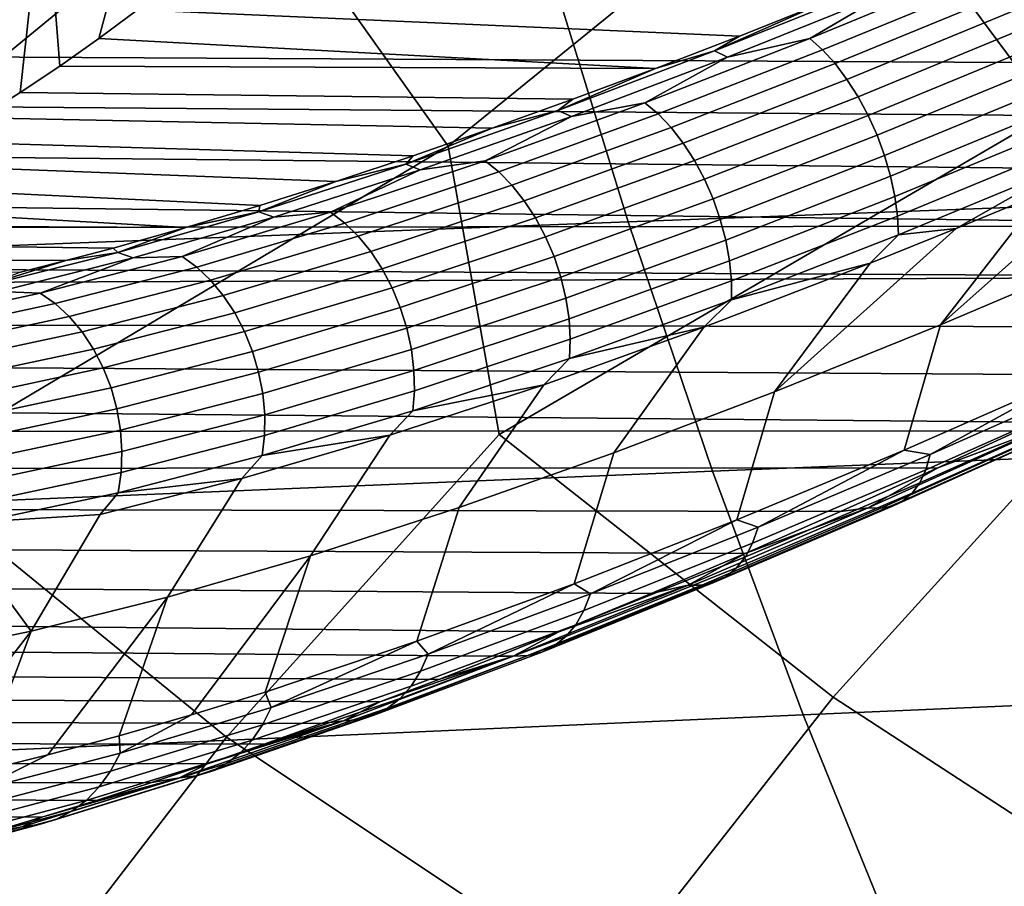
# Model space of a CAD drawing. Header units: metres. Extents: x -240 to 45, y -77 to 27.
# Tile 413 of 656: x -175.61 to -173.71, y -7.54 to -5.87. Entities that reach past the tile are written whole.
import ezdxf

# ---------------------------------------------------------------- set-up
doc = ezdxf.new("R2010")
doc.units = ezdxf.units.M
doc.layers.add('solid_102011X2', color=7, linetype='CONTINUOUS')

msp = doc.modelspace()

# ---------------------------------------------------------------- linework, layer by layer
at = {"layer": 'solid_102011X2'}
for points in [[(-173.616226, -6.04834, 310.476532), (-174.023788, -5.499332, 309.536682), (-173.421371, -4.889576, 310.015717), (-172.859894, -5.441281, 311.117035)], [(-174.780319, -6.113339, 308.881348), (-175.17421, -5.558501, 307.936584), (-174.571213, -4.941859, 308.426849), (-174.023788, -5.499332, 309.536682)], [(-175.930893, -6.179678, 307.266846), (-176.311295, -5.618965, 306.317657), (-175.707748, -4.995234, 306.818787), (-175.17421, -5.558501, 307.936584)], [(-175.455292, -5.905663, 298.135773), (-175.530762, -5.95897, 298.010193), (-175.560333, -5.582982, 297.960968), (-175.317764, -5.391954, 298.364685)], [(-175.455292, -5.905663, 298.135773), (-175.317764, -5.391954, 298.364685), (-175.380768, -5.850144, 298.259827)], [(-174.681534, -6.670349, 309.446228), (-174.780319, -6.113339, 308.881348), (-174.023788, -5.499332, 309.536682), (-173.616226, -6.04834, 310.476532)], [(-175.83754, -6.742451, 307.83902), (-175.930893, -6.179678, 307.266846), (-175.17421, -5.558501, 307.936584), (-174.780319, -6.113339, 308.881348)], [(-175.684433, -6.058805, 297.754425), (-175.762558, -6.105274, 297.62442), (-175.81456, -5.749727, 297.537872), (-175.560333, -5.582982, 297.960968)], [(-175.684433, -6.058805, 297.754425), (-175.560333, -5.582982, 297.960968), (-175.607117, -6.009986, 297.883118)], [(-175.607117, -6.009986, 297.883118), (-175.560333, -5.582982, 297.960968), (-175.530762, -5.95897, 298.010193)], [(-172.73291, -5.704881, 348.821838), (-174.583664, -5.768664, 347.481232), (-174.432678, -6.259549, 347.300598), (-172.586044, -6.190342, 348.641235)], [(-174.583664, -5.768664, 347.481232), (-176.419846, -5.833262, 346.116211), (-176.264664, -6.329637, 345.935608), (-174.432678, -6.259549, 347.300598)], [(-174.081558, -5.905571, 297.372864), (-173.754288, -5.770761, 297.56073), (-173.730698, -5.793302, 297.534454), (-174.056931, -5.927674, 297.347168)], [(-173.930954, -5.816875, 297.505676), (-173.754288, -5.770761, 297.56073), (-174.081558, -5.905571, 297.372864)], [(-175.307266, -5.79259, 298.382141), (-174.051422, -5.835062, 297.505554), (-174.217468, -5.900809, 297.407135), (-175.380768, -5.850144, 298.259827)], [(-174.056931, -5.927674, 297.347168), (-173.730698, -5.793302, 297.534454), (-173.707443, -5.820104, 297.512177), (-174.032883, -5.954146, 297.325317)], [(-173.954346, -5.804285, 297.538086), (-174.265594, -5.92958, 297.348816), (-174.051422, -5.835062, 297.505554)], [(-173.954346, -5.804285, 297.538086), (-173.930954, -5.816875, 297.505676), (-174.240768, -5.941562, 297.317261), (-174.265594, -5.92958, 297.348816)], [(-174.240768, -5.941562, 297.317261), (-173.930954, -5.816875, 297.505676), (-174.081558, -5.905571, 297.372864)], [(-174.032883, -5.954146, 297.325317), (-173.707443, -5.820104, 297.512177), (-173.684982, -5.850642, 297.494324), (-174.009933, -5.98447, 297.30777)], [(-172.23674, -5.959743, 298.885925), (-172.026474, -5.85431, 298.935425), (-178.642334, -5.835659, 302.940948), (-178.739639, -5.924703, 302.85257)], [(-174.265594, -5.92958, 297.348816), (-174.217468, -5.900809, 297.407135), (-174.051422, -5.835062, 297.505554)], [(-175.380768, -5.850144, 298.259827), (-174.217468, -5.900809, 297.407135), (-174.380035, -5.963395, 297.304108), (-175.455292, -5.905663, 298.135773)], [(-174.009933, -5.98447, 297.30777), (-173.684982, -5.850642, 297.494324), (-173.663773, -5.884323, 297.481262), (-173.988495, -6.018056, 297.2948)], [(-173.988495, -6.018056, 297.2948), (-173.663773, -5.884323, 297.481262), (-173.644211, -5.920489, 297.473206), (-173.968994, -6.054247, 297.286713)], [(-175.530762, -5.95897, 298.010193), (-175.455292, -5.905663, 298.135773), (-174.380035, -5.963395, 297.304108)], [(-174.400177, -6.029601, 297.164795), (-174.081558, -5.905571, 297.372864), (-174.056931, -5.927674, 297.347168), (-174.374542, -6.05128, 297.13974)], [(-174.240768, -5.941562, 297.317261), (-174.081558, -5.905571, 297.372864), (-174.400177, -6.029601, 297.164795)], [(-174.265594, -5.92958, 297.348816), (-174.380035, -5.963395, 297.304108), (-174.217468, -5.900809, 297.407135)], [(-172.444855, -6.063903, 298.829254), (-172.23674, -5.959743, 298.885925), (-178.739639, -5.924703, 302.85257), (-178.837753, -6.011834, 302.76236)], [(-174.265594, -5.92958, 297.348816), (-174.568481, -6.044605, 297.141235), (-174.380035, -5.963395, 297.304108)], [(-174.265594, -5.92958, 297.348816), (-174.240768, -5.941562, 297.317261), (-174.542267, -6.056002, 297.110626), (-174.568481, -6.044605, 297.141235)], [(-174.374542, -6.05128, 297.13974), (-174.056931, -5.927674, 297.347168), (-174.032883, -5.954146, 297.325317), (-174.349762, -6.077433, 297.118317)], [(-173.968994, -6.054247, 297.286713), (-173.644211, -5.920489, 297.473206), (-173.626663, -5.958435, 297.470367), (-173.951813, -6.092339, 297.283661)], [(-174.542267, -6.056002, 297.110626), (-174.240768, -5.941562, 297.317261), (-174.400177, -6.029601, 297.164795)], [(-175.530762, -5.95897, 298.010193), (-174.380035, -5.963395, 297.304108), (-174.539215, -6.022789, 297.196564), (-175.607117, -6.009986, 297.883118)], [(-174.568481, -6.044605, 297.141235), (-174.539215, -6.022789, 297.196564), (-174.380035, -5.963395, 297.304108)], [(-174.349762, -6.077433, 297.118317), (-174.032883, -5.954146, 297.325317), (-174.009933, -5.98447, 297.30777), (-174.32634, -6.107552, 297.101013)], [(-173.951813, -6.092339, 297.283661), (-173.626663, -5.958435, 297.470367), (-173.611511, -5.997419, 297.472748), (-173.937286, -6.131588, 297.285675)], [(-174.32634, -6.107552, 297.101013), (-174.009933, -5.98447, 297.30777), (-173.988495, -6.018056, 297.2948), (-174.304718, -6.141048, 297.088135)], [(-175.607117, -6.009986, 297.883118), (-174.539215, -6.022789, 297.196564), (-174.695114, -6.078979, 297.084503), (-175.684433, -6.058805, 297.754425)], [(-173.937286, -6.131588, 297.285675), (-173.611511, -5.997419, 297.472748), (-173.599014, -6.036684, 297.480347), (-173.925705, -6.171228, 297.292755)], [(-172.650696, -6.166449, 298.765656), (-172.444855, -6.063903, 298.829254), (-178.837753, -6.011834, 302.76236), (-178.941742, -6.101351, 302.665588)], [(-174.709106, -6.14175, 296.937103), (-174.400177, -6.029601, 297.164795), (-174.374542, -6.05128, 297.13974), (-174.682541, -6.163024, 296.912659)], [(-174.542267, -6.056002, 297.110626), (-174.400177, -6.029601, 297.164795), (-174.709106, -6.14175, 296.937103)], [(-174.568481, -6.044605, 297.141235), (-174.695114, -6.078979, 297.084503), (-174.539215, -6.022789, 297.196564)], [(-174.304718, -6.141048, 297.088135), (-173.988495, -6.018056, 297.2948), (-173.968994, -6.054247, 297.286713), (-174.285324, -6.177269, 297.079926)], [(-174.568481, -6.044605, 297.141235), (-174.862137, -6.14842, 296.915985), (-174.695114, -6.078979, 297.084503)], [(-174.568481, -6.044605, 297.141235), (-174.542267, -6.056002, 297.110626), (-174.834595, -6.15926, 296.886322), (-174.862137, -6.14842, 296.915985)], [(-174.036758, -7.177528, 310.782501), (-174.681534, -6.670349, 309.446228), (-173.616226, -6.04834, 310.476532), (-173.511993, -6.599651, 311.034058)], [(-173.925705, -6.171228, 297.292755), (-173.599014, -6.036684, 297.480347), (-173.589432, -6.075461, 297.493011), (-173.917282, -6.210486, 297.304718)], [(-175.684433, -6.058805, 297.754425), (-174.695114, -6.078979, 297.084503), (-174.847839, -6.131924, 296.968018), (-175.762558, -6.105274, 297.62442)], [(-174.834595, -6.15926, 296.886322), (-174.542267, -6.056002, 297.110626), (-174.709106, -6.14175, 296.937103)], [(-174.682541, -6.163024, 296.912659), (-174.374542, -6.05128, 297.13974), (-174.349762, -6.077433, 297.118317), (-174.657074, -6.188875, 296.891724)], [(-174.285324, -6.177269, 297.079926), (-173.968994, -6.054247, 297.286713), (-173.951813, -6.092339, 297.283661), (-174.268539, -6.215507, 297.076569)], [(-173.458817, -6.129944, 297.62146), (-173.285034, -6.054646, 297.706573), (-173.499969, -6.319044, 297.765137), (-173.829269, -6.458224, 297.584045)], [(-174.862137, -6.14842, 296.915985), (-174.847839, -6.131924, 296.968018), (-174.695114, -6.078979, 297.084503)], [(-174.657074, -6.188875, 296.891724), (-174.349762, -6.077433, 297.118317), (-174.32634, -6.107552, 297.101013), (-174.633224, -6.218798, 296.874634)], [(-173.917282, -6.210486, 297.304718), (-173.589432, -6.075461, 297.493011), (-173.582962, -6.112995, 297.510468), (-173.912201, -6.248598, 297.32135)], [(-172.854263, -6.267184, 298.695129), (-172.650696, -6.166449, 298.765656), (-178.941742, -6.101351, 302.665588), (-179.046585, -6.188784, 302.566742)], [(-175.762558, -6.105274, 297.62442), (-174.847839, -6.131924, 296.968018), (-174.997452, -6.181592, 296.847107), (-175.841385, -6.149262, 297.493225)], [(-174.268539, -6.215507, 297.076569), (-173.951813, -6.092339, 297.283661), (-173.937286, -6.131588, 297.285675), (-174.254684, -6.255017, 297.078094)], [(-175.208679, -7.254742, 309.186707), (-175.83754, -6.742451, 307.83902), (-174.780319, -6.113339, 308.881348), (-174.681534, -6.670349, 309.446228)], [(-174.633224, -6.218798, 296.874634), (-174.32634, -6.107552, 297.101013), (-174.304718, -6.141048, 297.088135), (-174.611465, -6.252209, 296.861786)], [(-173.912201, -6.248598, 297.32135), (-173.582962, -6.112995, 297.510468), (-173.579697, -6.148554, 297.532379), (-173.910538, -6.284818, 297.342346)], [(-175.007462, -6.240993, 296.690613), (-174.709106, -6.14175, 296.937103), (-174.682541, -6.163024, 296.912659), (-174.979996, -6.261886, 296.66687)], [(-174.834595, -6.15926, 296.886322), (-174.709106, -6.14175, 296.937103), (-175.007462, -6.240993, 296.690613)], [(-174.862137, -6.14842, 296.915985), (-174.997452, -6.181592, 296.847107), (-174.847839, -6.131924, 296.968018)], [(-174.611465, -6.252209, 296.861786), (-174.304718, -6.141048, 297.088135), (-174.285324, -6.177269, 297.079926), (-174.592194, -6.288457, 296.853394)], [(-174.254684, -6.255017, 297.078094), (-173.937286, -6.131588, 297.285675), (-173.925705, -6.171228, 297.292755), (-174.244019, -6.295028, 297.084503)], [(-173.630386, -6.202693, 297.530853), (-173.458817, -6.129944, 297.62146), (-173.829269, -6.458224, 297.584045)], [(-175.841385, -6.149262, 297.493225), (-174.997452, -6.181592, 296.847107), (-175.144012, -6.227938, 296.721802), (-175.92099, -6.190853, 297.360748)], [(-174.862137, -6.14842, 296.915985), (-175.145782, -6.240143, 296.673828), (-174.997452, -6.181592, 296.847107)], [(-174.862137, -6.14842, 296.915985), (-174.834595, -6.15926, 296.886322), (-175.116959, -6.250461, 296.645233), (-175.145782, -6.240143, 296.673828)], [(-175.116959, -6.250461, 296.645233), (-174.834595, -6.15926, 296.886322), (-175.007462, -6.240993, 296.690613)], [(-173.910538, -6.284818, 297.342346), (-173.579697, -6.148554, 297.532379), (-173.799149, -6.272553, 297.435181)], [(-173.579697, -6.148554, 297.532379), (-173.630386, -6.202693, 297.530853), (-173.799149, -6.272553, 297.435181)], [(-175.145782, -6.240143, 296.673828), (-175.144012, -6.227938, 296.721802), (-174.997452, -6.181592, 296.847107)], [(-174.979996, -6.261886, 296.66687), (-174.682541, -6.163024, 296.912659), (-174.657074, -6.188875, 296.891724), (-174.953903, -6.287449, 296.646362)], [(-174.592194, -6.288457, 296.853394), (-174.285324, -6.177269, 297.079926), (-174.268539, -6.215507, 297.076569), (-174.575821, -6.326835, 296.849609)], [(-174.244019, -6.295028, 297.084503), (-173.925705, -6.171228, 297.292755), (-173.917282, -6.210486, 297.304718), (-174.236771, -6.33476, 297.095642)], [(-172.854263, -6.267184, 298.695129), (-179.046585, -6.188784, 302.566742), (-179.15213, -6.273999, 302.465881)], [(-175.92099, -6.190853, 297.360748), (-175.144012, -6.227938, 296.721802), (-175.287369, -6.27085, 296.592316), (-176.001282, -6.22998, 297.227112)], [(-174.953903, -6.287449, 296.646362), (-174.657074, -6.188875, 296.891724), (-174.633224, -6.218798, 296.874634), (-174.929672, -6.317184, 296.629486)], [(-172.586044, -6.190342, 348.641235), (-174.432678, -6.259549, 347.300598), (-174.269485, -6.740783, 347.105408), (-172.427307, -6.666261, 348.446075)], [(-174.929672, -6.317184, 296.629486), (-174.633224, -6.218798, 296.874634), (-174.611465, -6.252209, 296.861786), (-174.907791, -6.350511, 296.616608)], [(-174.575821, -6.326835, 296.849609), (-174.268539, -6.215507, 297.076569), (-174.254684, -6.255017, 297.078094), (-174.562637, -6.366593, 296.850555)], [(-174.236771, -6.33476, 297.095642), (-173.917282, -6.210486, 297.304718), (-173.912201, -6.248598, 297.32135), (-174.233078, -6.373437, 297.111328)], [(-173.799149, -6.272553, 297.435181), (-173.630386, -6.202693, 297.530853), (-173.829269, -6.458224, 297.584045), (-174.149841, -6.587675, 297.38385)], [(-176.082184, -6.266534, 297.092468), (-176.001282, -6.22998, 297.227112), (-175.287369, -6.27085, 296.592316)], [(-175.145782, -6.240143, 296.673828), (-175.287369, -6.27085, 296.592316), (-175.144012, -6.227938, 296.721802)], [(-175.145782, -6.240143, 296.673828), (-175.418564, -6.319043, 296.415649), (-175.287369, -6.27085, 296.592316)], [(-175.145782, -6.240143, 296.673828), (-175.116959, -6.250461, 296.645233), (-175.38855, -6.328887, 296.388123), (-175.418564, -6.319043, 296.415649)], [(-175.38855, -6.328887, 296.388123), (-175.116959, -6.250461, 296.645233), (-175.294296, -6.326434, 296.426331)], [(-175.294296, -6.326434, 296.426331), (-175.007462, -6.240993, 296.690613), (-174.979996, -6.261886, 296.66687), (-175.265991, -6.346973, 296.403259)], [(-175.116959, -6.250461, 296.645233), (-175.007462, -6.240993, 296.690613), (-175.294296, -6.326434, 296.426331)], [(-174.907791, -6.350511, 296.616608), (-174.611465, -6.252209, 296.861786), (-174.592194, -6.288457, 296.853394), (-174.888672, -6.38678, 296.607971)], [(-174.562637, -6.366593, 296.850555), (-174.254684, -6.255017, 297.078094), (-174.244019, -6.295028, 297.084503), (-174.552902, -6.406958, 296.856171)], [(-174.233078, -6.373437, 297.111328), (-173.912201, -6.248598, 297.32135), (-173.910538, -6.284818, 297.342346), (-174.233002, -6.410306, 297.131226)], [(-173.055435, -6.365784, 298.617889), (-172.854263, -6.267184, 298.695129), (-179.15213, -6.273999, 302.465881), (-179.227493, -6.33317, 302.393036)], [(-174.432678, -6.259549, 347.300598), (-176.264664, -6.329637, 345.935608), (-176.096954, -6.816252, 345.740387), (-174.269485, -6.740783, 347.105408)], [(-176.082184, -6.266534, 297.092468), (-175.287369, -6.27085, 296.592316), (-175.427475, -6.310267, 296.45874), (-176.163681, -6.300541, 296.956818)], [(-175.418564, -6.319043, 296.415649), (-175.427475, -6.310267, 296.45874), (-175.287369, -6.27085, 296.592316)], [(-175.265991, -6.346973, 296.403259), (-174.979996, -6.261886, 296.66687), (-174.953903, -6.287449, 296.646362), (-175.239304, -6.372269, 296.383179)], [(-173.964905, -6.339358, 297.334625), (-173.799149, -6.272553, 297.435181), (-174.149841, -6.587675, 297.38385)], [(-173.910538, -6.284818, 297.342346), (-173.799149, -6.272553, 297.435181), (-173.964905, -6.339358, 297.334625)], [(-175.239304, -6.372269, 296.383179), (-174.953903, -6.287449, 296.646362), (-174.929672, -6.317184, 296.629486), (-175.214722, -6.401826, 296.366516)], [(-174.888672, -6.38678, 296.607971), (-174.592194, -6.288457, 296.853394), (-174.575821, -6.326835, 296.849609), (-174.872711, -6.425284, 296.603699)], [(-174.552902, -6.406958, 296.856171), (-174.244019, -6.295028, 297.084503), (-174.236771, -6.33476, 297.095642), (-174.546829, -6.447141, 296.866364)], [(-174.233002, -6.410306, 297.131226), (-173.910538, -6.284818, 297.342346), (-173.964905, -6.339358, 297.334625)], [(-176.163681, -6.300541, 296.956818), (-175.427475, -6.310267, 296.45874), (-175.518997, -6.33455, 296.367554), (-176.245789, -6.331995, 296.82019)], [(-175.418564, -6.319043, 296.415649), (-175.518997, -6.33455, 296.367554), (-175.427475, -6.310267, 296.45874)], [(-173.055435, -6.365784, 298.617889), (-179.227493, -6.33317, 302.393036), (-179.303223, -6.391259, 302.319122)], [(-176.245789, -6.331995, 296.82019), (-175.518997, -6.33455, 296.367554), (-175.608978, -6.357224, 296.274658)], [(-175.418564, -6.319043, 296.415649), (-175.679642, -6.384496, 296.142365), (-175.518997, -6.33455, 296.367554)], [(-175.418564, -6.319043, 296.415649), (-175.38855, -6.328887, 296.388123), (-175.648483, -6.39393, 296.115997), (-175.679642, -6.384496, 296.142365)], [(-175.648483, -6.39393, 296.115997), (-175.38855, -6.328887, 296.388123), (-175.568588, -6.397377, 296.145325)], [(-175.568588, -6.397377, 296.145325), (-175.294296, -6.326434, 296.426331), (-175.265991, -6.346973, 296.403259), (-175.539505, -6.417607, 296.122955)], [(-175.38855, -6.328887, 296.388123), (-175.294296, -6.326434, 296.426331), (-175.568588, -6.397377, 296.145325)], [(-175.214722, -6.401826, 296.366516), (-174.929672, -6.317184, 296.629486), (-174.907791, -6.350511, 296.616608), (-175.192749, -6.435069, 296.353577)], [(-174.872711, -6.425284, 296.603699), (-174.575821, -6.326835, 296.849609), (-174.562637, -6.366593, 296.850555), (-174.860199, -6.465271, 296.603943)], [(-173.56868, -6.55524, 297.941223), (-173.899597, -6.700258, 297.759003), (-173.829269, -6.458224, 297.584045), (-173.499969, -6.319044, 297.765137)], [(-175.679642, -6.384496, 296.142365), (-175.608978, -6.357224, 296.274658), (-175.518997, -6.33455, 296.367554)], [(-175.539505, -6.417607, 296.122955), (-175.265991, -6.346973, 296.403259), (-175.239304, -6.372269, 296.383179), (-175.512253, -6.442665, 296.103333)], [(-175.192749, -6.435069, 296.353577), (-174.907791, -6.350511, 296.616608), (-174.888672, -6.38678, 296.607971), (-175.173798, -6.47135, 296.344604)], [(-174.546829, -6.447141, 296.866364), (-174.236771, -6.33476, 297.095642), (-174.233078, -6.373437, 297.111328), (-174.54451, -6.486359, 296.88092)], [(-174.286575, -6.463344, 297.11972), (-173.964905, -6.339358, 297.334625), (-174.149841, -6.587675, 297.38385), (-174.459946, -6.705661, 297.165466)], [(-174.233002, -6.410306, 297.131226), (-173.964905, -6.339358, 297.334625), (-174.286575, -6.463344, 297.11972)], [(-173.254166, -6.462073, 298.533966), (-173.055435, -6.365784, 298.617889), (-179.303223, -6.391259, 302.319122), (-179.387787, -6.454533, 302.235718)], [(-174.860199, -6.465271, 296.603943), (-174.562637, -6.366593, 296.850555), (-174.552902, -6.406958, 296.856171), (-174.851395, -6.505962, 296.608643)], [(-175.512253, -6.442665, 296.103333), (-175.239304, -6.372269, 296.383179), (-175.214722, -6.401826, 296.366516), (-175.487366, -6.472062, 296.086853)], [(-175.173798, -6.47135, 296.344604), (-174.888672, -6.38678, 296.607971), (-174.872711, -6.425284, 296.603699), (-175.158249, -6.50996, 296.339813)], [(-174.54451, -6.486359, 296.88092), (-174.233078, -6.373437, 297.111328), (-174.233002, -6.410306, 297.131226), (-174.546005, -6.523846, 296.899567)], [(-175.648483, -6.39393, 296.115997), (-175.568588, -6.397377, 296.145325), (-175.829346, -6.453181, 295.848633)], [(-175.829346, -6.453181, 295.848633), (-175.568588, -6.397377, 296.145325), (-175.539505, -6.417607, 296.122955), (-175.799515, -6.473155, 295.827026)], [(-175.487366, -6.472062, 296.086853), (-175.214722, -6.401826, 296.366516), (-175.192749, -6.435069, 296.353577), (-175.465317, -6.505226, 296.073822)], [(-174.851395, -6.505962, 296.608643), (-174.552902, -6.406958, 296.856171), (-174.546829, -6.447141, 296.866364), (-174.846466, -6.546563, 296.617737)], [(-175.799515, -6.473155, 295.827026), (-175.539505, -6.417607, 296.122955), (-175.512253, -6.442665, 296.103333), (-175.771744, -6.498016, 295.807892)], [(-175.158249, -6.50996, 296.339813), (-174.872711, -6.425284, 296.603699), (-174.860199, -6.465271, 296.603943), (-175.146408, -6.550147, 296.339233)], [(-174.546005, -6.523846, 296.899567), (-174.233002, -6.410306, 297.131226), (-174.286575, -6.463344, 297.11972)], [(-175.771744, -6.498016, 295.807892), (-175.512253, -6.442665, 296.103333), (-175.487366, -6.472062, 296.086853), (-175.746567, -6.52728, 295.791626)], [(-175.465317, -6.505226, 296.073822), (-175.192749, -6.435069, 296.353577), (-175.173798, -6.47135, 296.344604), (-175.446548, -6.541509, 296.064514)], [(-174.846466, -6.546563, 296.617737), (-174.546829, -6.447141, 296.866364), (-174.54451, -6.486359, 296.88092), (-174.84549, -6.586282, 296.631042)], [(-173.450302, -6.555728, 298.443604), (-173.254166, -6.462073, 298.533966), (-179.387787, -6.454533, 302.235718), (-179.47258, -6.516298, 302.151123)], [(-175.146408, -6.550147, 296.339233), (-174.860199, -6.465271, 296.603943), (-174.851395, -6.505962, 296.608643), (-175.138504, -6.591126, 296.342926)], [(-174.595459, -6.574117, 296.886932), (-174.286575, -6.463344, 297.11972), (-174.459946, -6.705661, 297.165466), (-174.758942, -6.811421, 296.92984)], [(-174.546005, -6.523846, 296.899567), (-174.286575, -6.463344, 297.11972), (-174.595459, -6.574117, 296.886932)], [(-173.899597, -6.700258, 297.759003), (-174.222458, -6.834956, 297.556183), (-174.149841, -6.587675, 297.38385), (-173.829269, -6.458224, 297.584045)], [(-175.746567, -6.52728, 295.791626), (-175.487366, -6.472062, 296.086853), (-175.465317, -6.505226, 296.073822), (-175.724457, -6.560375, 295.778534)], [(-175.446548, -6.541509, 296.064514), (-175.173798, -6.47135, 296.344604), (-175.158249, -6.50996, 296.339813), (-175.431427, -6.580204, 296.059082)], [(-175.724457, -6.560375, 295.778534), (-175.465317, -6.505226, 296.073822), (-175.446548, -6.541509, 296.064514), (-175.705872, -6.596657, 295.76886)], [(-174.84549, -6.586282, 296.631042), (-174.54451, -6.486359, 296.88092), (-174.546005, -6.523846, 296.899567), (-174.848511, -6.624344, 296.648315)], [(-173.643784, -6.646587, 298.346893), (-173.450302, -6.555728, 298.443604), (-179.47258, -6.516298, 302.151123), (-179.580276, -6.592373, 302.042297)], [(-175.431427, -6.580204, 296.059082), (-175.158249, -6.50996, 296.339813), (-175.146408, -6.550147, 296.339233), (-175.420227, -6.620557, 296.057678)], [(-175.138504, -6.591126, 296.342926), (-174.851395, -6.505962, 296.608643), (-174.846466, -6.546563, 296.617737), (-175.134689, -6.632099, 296.35083)], [(-174.848511, -6.624344, 296.648315), (-174.546005, -6.523846, 296.899567), (-174.595459, -6.574117, 296.886932)], [(-175.705872, -6.596657, 295.76886), (-175.446548, -6.541509, 296.064514), (-175.431427, -6.580204, 296.059082), (-175.691162, -6.635417, 295.762787)], [(-175.420227, -6.620557, 296.057678), (-175.146408, -6.550147, 296.339233), (-175.138504, -6.591126, 296.342926), (-175.413208, -6.661779, 296.060272)], [(-175.134689, -6.632099, 296.35083), (-174.846466, -6.546563, 296.617737), (-174.84549, -6.586282, 296.631042), (-175.135025, -6.672266, 296.362732)], [(-173.848862, -6.709186, 297.826263), (-173.899597, -6.700258, 297.759003), (-173.56868, -6.55524, 297.941223)], [(-173.848862, -6.709186, 297.826263), (-173.508377, -6.558516, 298.009338), (-173.514893, -6.586611, 298.048431), (-173.857513, -6.738533, 297.863983)], [(-173.848862, -6.709186, 297.826263), (-173.56868, -6.55524, 297.941223), (-173.508377, -6.558516, 298.009338)], [(-175.691162, -6.635417, 295.762787), (-175.431427, -6.580204, 296.059082), (-175.420227, -6.620557, 296.057678), (-175.680618, -6.675899, 295.760468)], [(-174.892838, -6.671674, 296.636047), (-174.595459, -6.574117, 296.886932), (-174.758942, -6.811421, 296.92984), (-175.046478, -6.904436, 296.677917)], [(-174.848511, -6.624344, 296.648315), (-174.595459, -6.574117, 296.886932), (-174.892838, -6.671674, 296.636047)], [(-173.67923, -6.663041, 298.328339), (-173.643784, -6.646587, 298.346893), (-179.580276, -6.592373, 302.042297), (-179.688324, -6.666087, 301.931549)], [(-175.413208, -6.661779, 296.060272), (-175.138504, -6.591126, 296.342926), (-175.134689, -6.632099, 296.35083), (-175.410461, -6.703067, 296.066864)], [(-175.135025, -6.672266, 296.362732), (-174.84549, -6.586282, 296.631042), (-174.848511, -6.624344, 296.648315), (-175.139526, -6.710844, 296.378448)], [(-174.222458, -6.834956, 297.556183), (-174.536697, -6.958467, 297.333527), (-174.459946, -6.705661, 297.165466), (-174.149841, -6.587675, 297.38385)], [(-173.297226, -7.659118, 312.251038), (-174.036758, -7.177528, 310.782501), (-173.511993, -6.599651, 311.034058), (-172.851089, -7.101671, 312.358337)], [(-173.857513, -6.738533, 297.863983), (-173.514893, -6.586611, 298.048431), (-173.524536, -6.610242, 298.089752), (-173.86937, -6.763466, 297.903931)], [(-173.86937, -6.763466, 297.903931), (-173.524536, -6.610242, 298.089752), (-173.537201, -6.629061, 298.13269), (-173.884247, -6.783616, 297.945557)], [(-175.680618, -6.675899, 295.760468), (-175.420227, -6.620557, 296.057678), (-175.413208, -6.661779, 296.060272), (-175.674438, -6.717314, 295.761902)], [(-175.410461, -6.703067, 296.066864), (-175.134689, -6.632099, 296.35083), (-175.135025, -6.672266, 296.362732), (-175.412079, -6.743616, 296.077271)], [(-175.139526, -6.710844, 296.378448), (-174.848511, -6.624344, 296.648315), (-174.892838, -6.671674, 296.636047)], [(-173.884247, -6.783616, 297.945557), (-173.537201, -6.629061, 298.13269), (-173.552658, -6.64279, 298.176666), (-173.901947, -6.798685, 297.98822)], [(-173.969131, -6.811584, 298.116058), (-173.613434, -6.651808, 298.308014), (-173.834427, -6.734363, 298.24408)], [(-173.944702, -6.812773, 298.074097), (-173.591064, -6.654248, 298.264954), (-173.613434, -6.651808, 298.308014), (-173.969131, -6.811584, 298.116058)], [(-173.922211, -6.808452, 298.031281), (-173.570709, -6.651227, 298.220947), (-173.591064, -6.654248, 298.264954), (-173.944702, -6.812773, 298.074097)], [(-173.901947, -6.798685, 297.98822), (-173.552658, -6.64279, 298.176666), (-173.570709, -6.651227, 298.220947), (-173.922211, -6.808452, 298.031281)], [(-173.613434, -6.651808, 298.308014), (-173.67923, -6.663041, 298.328339), (-173.834427, -6.734363, 298.24408)], [(-173.67923, -6.663041, 298.328339), (-179.688324, -6.666087, 301.931549), (-179.796448, -6.737261, 301.819031), (-173.834427, -6.734363, 298.24408)], [(-175.674438, -6.717314, 295.761902), (-175.413208, -6.661779, 296.060272), (-175.410461, -6.703067, 296.066864), (-175.67276, -6.758854, 295.76709)], [(-175.412079, -6.743616, 296.077271), (-175.135025, -6.672266, 296.362732), (-175.139526, -6.710844, 296.378448), (-175.417999, -6.782634, 296.091339)], [(-175.178818, -6.755535, 296.367371), (-174.892838, -6.671674, 296.636047), (-175.046478, -6.904436, 296.677917), (-175.32222, -6.984189, 296.410645)], [(-174.479004, -7.740654, 310.679047), (-175.208679, -7.254742, 309.186707), (-174.681534, -6.670349, 309.446228), (-174.036758, -7.177528, 310.782501)], [(-175.139526, -6.710844, 296.378448), (-174.892838, -6.671674, 296.636047), (-175.178818, -6.755535, 296.367371)], [(-172.427307, -6.666261, 348.446075), (-174.269485, -6.740783, 347.105408), (-174.09433, -7.211634, 346.895874), (-172.256927, -7.131911, 348.236572)], [(-175.67276, -6.758854, 295.76709), (-175.410461, -6.703067, 296.066864), (-175.412079, -6.743616, 296.077271), (-175.675598, -6.799709, 295.77594)], [(-175.417999, -6.782634, 296.091339), (-175.139526, -6.710844, 296.378448), (-175.178818, -6.755535, 296.367371)], [(-174.536697, -6.958467, 297.333527), (-174.840622, -7.069601, 297.09259), (-174.758942, -6.811421, 296.92984), (-174.459946, -6.705661, 297.165466)], [(-174.181458, -6.849483, 297.621246), (-174.222458, -6.834956, 297.556183), (-173.899597, -6.700258, 297.759003)], [(-174.181458, -6.849483, 297.621246), (-173.848862, -6.709186, 297.826263), (-173.857513, -6.738533, 297.863983), (-174.192169, -6.880079, 297.65741)], [(-174.181458, -6.849483, 297.621246), (-173.899597, -6.700258, 297.759003), (-173.848862, -6.709186, 297.826263)], [(-174.022156, -6.818906, 298.135254), (-173.834427, -6.734363, 298.24408), (-179.796448, -6.737261, 301.819031), (-179.904587, -6.805883, 301.704773)], [(-175.647156, -7.823678, 309.087585), (-176.36702, -7.333542, 307.571869), (-175.83754, -6.742451, 307.83902), (-175.208679, -7.254742, 309.186707)], [(-174.269485, -6.740783, 347.105408), (-176.096954, -6.816252, 345.740387), (-175.916946, -7.292365, 345.530884), (-174.09433, -7.211634, 346.895874)], [(-175.675598, -6.799709, 295.77594), (-175.412079, -6.743616, 296.077271), (-175.417999, -6.782634, 296.091339), (-175.682892, -6.839082, 295.788269)], [(-174.192169, -6.880079, 297.65741), (-173.857513, -6.738533, 297.863983), (-173.86937, -6.763466, 297.903931), (-174.206161, -6.90631, 297.695831)], [(-173.969131, -6.811584, 298.116058), (-173.834427, -6.734363, 298.24408), (-174.022156, -6.818906, 298.135254)], [(-175.178818, -6.755535, 296.367371), (-175.32222, -6.984189, 296.410645), (-175.58577, -7.050166, 296.128967), (-175.452347, -6.824981, 296.082306)], [(-175.417999, -6.782634, 296.091339), (-175.178818, -6.755535, 296.367371), (-175.452347, -6.824981, 296.082306)], [(-174.206161, -6.90631, 297.695831), (-173.86937, -6.763466, 297.903931), (-173.884247, -6.783616, 297.945557), (-174.223221, -6.927787, 297.735901)], [(-175.682892, -6.839082, 295.788269), (-175.417999, -6.782634, 296.091339), (-175.452347, -6.824981, 296.082306)], [(-174.223221, -6.927787, 297.735901), (-173.884247, -6.783616, 297.945557), (-173.901947, -6.798685, 297.98822), (-174.243088, -6.944195, 297.7771)], [(-174.206757, -6.899975, 298.020752), (-174.022156, -6.818906, 298.135254), (-179.904587, -6.805883, 301.704773), (-180.012741, -6.871982, 301.588715)], [(-174.265488, -6.955291, 297.818726), (-173.922211, -6.808452, 298.031281), (-173.944702, -6.812773, 298.074097), (-174.29007, -6.960912, 297.86026)], [(-174.243088, -6.944195, 297.7771), (-173.901947, -6.798685, 297.98822), (-173.922211, -6.808452, 298.031281), (-174.265488, -6.955291, 297.818726)], [(-175.682892, -6.839082, 295.788269), (-175.452347, -6.824981, 296.082306), (-175.58577, -7.050166, 296.128967), (-175.712372, -6.879477, 295.782196)], [(-174.840622, -7.069601, 297.09259), (-175.133545, -7.167527, 296.834442), (-175.046478, -6.904436, 296.677917), (-174.758942, -6.811421, 296.92984)], [(-174.316483, -6.960975, 297.901031), (-173.969131, -6.811584, 298.116058), (-174.206757, -6.899975, 298.020752)], [(-174.29007, -6.960912, 297.86026), (-173.944702, -6.812773, 298.074097), (-173.969131, -6.811584, 298.116058), (-174.316483, -6.960975, 297.901031)], [(-173.969131, -6.811584, 298.116058), (-174.022156, -6.818906, 298.135254), (-174.206757, -6.899975, 298.020752)], [(-174.505157, -6.978245, 297.395233), (-174.536697, -6.958467, 297.333527), (-174.222458, -6.834956, 297.556183)], [(-174.505157, -6.978245, 297.395233), (-174.222458, -6.834956, 297.556183), (-174.181458, -6.849483, 297.621246)], [(-174.505157, -6.978245, 297.395233), (-174.181458, -6.849483, 297.621246), (-174.192169, -6.880079, 297.65741), (-174.517914, -7.010046, 297.429657)], [(-174.388184, -6.977442, 297.900635), (-174.206757, -6.899975, 298.020752), (-180.012741, -6.871982, 301.588715), (-180.120667, -6.935438, 301.4711)], [(-175.712372, -6.879477, 295.782196), (-175.58577, -7.050166, 296.128967), (-175.836746, -7.10197, 295.833618)], [(-174.517914, -7.010046, 297.429657), (-174.192169, -6.880079, 297.65741), (-174.206161, -6.90631, 297.695831), (-174.533981, -7.037529, 297.466339)], [(-175.275986, -7.211409, 296.698914), (-175.415894, -7.251862, 296.559021), (-175.32222, -6.984189, 296.410645), (-175.046478, -6.904436, 296.677917)], [(-175.133545, -7.167527, 296.834442), (-175.275986, -7.211409, 296.698914), (-175.046478, -6.904436, 296.677917)], [(-174.316483, -6.960975, 297.901031), (-174.206757, -6.899975, 298.020752), (-174.388184, -6.977442, 297.900635)], [(-174.533981, -7.037529, 297.466339), (-174.206161, -6.90631, 297.695831), (-174.223221, -6.927787, 297.735901), (-174.553162, -7.06029, 297.50473)], [(-174.566269, -7.051129, 297.775208), (-174.388184, -6.977442, 297.900635), (-180.120667, -6.935438, 301.4711), (-180.225967, -6.994945, 301.354492)], [(-174.553162, -7.06029, 297.50473), (-174.223221, -6.927787, 297.735901), (-174.243088, -6.944195, 297.7771), (-174.57515, -7.077993, 297.54425)], [(-174.819061, -7.094468, 297.149261), (-174.840622, -7.069601, 297.09259), (-174.536697, -6.958467, 297.333527)], [(-174.819061, -7.094468, 297.149261), (-174.536697, -6.958467, 297.333527), (-174.505157, -6.978245, 297.395233)], [(-174.626221, -7.09726, 297.62442), (-174.29007, -6.960912, 297.86026), (-174.316483, -6.960975, 297.901031), (-174.654556, -7.098538, 297.663849)], [(-174.654556, -7.098538, 297.663849), (-174.316483, -6.960975, 297.901031), (-174.566269, -7.051129, 297.775208)], [(-174.599625, -7.090377, 297.584351), (-174.265488, -6.955291, 297.818726), (-174.29007, -6.960912, 297.86026), (-174.626221, -7.09726, 297.62442)], [(-174.57515, -7.077993, 297.54425), (-174.243088, -6.944195, 297.7771), (-174.265488, -6.955291, 297.818726), (-174.599625, -7.090377, 297.584351)], [(-174.316483, -6.960975, 297.901031), (-174.388184, -6.977442, 297.900635), (-174.566269, -7.051129, 297.775208)], [(-174.819061, -7.094468, 297.149261), (-174.505157, -6.978245, 297.395233), (-174.517914, -7.010046, 297.429657), (-174.833801, -7.127388, 297.181793)], [(-174.683136, -7.098116, 297.68866), (-174.566269, -7.051129, 297.775208), (-180.225967, -6.994945, 301.354492), (-180.331009, -7.051938, 301.236359)], [(-175.553558, -7.288872, 296.41449), (-175.688553, -7.32227, 296.265808), (-175.58577, -7.050166, 296.128967), (-175.32222, -6.984189, 296.410645)], [(-175.415894, -7.251862, 296.559021), (-175.553558, -7.288872, 296.41449), (-175.32222, -6.984189, 296.410645)], [(-174.833801, -7.127388, 297.181793), (-174.517914, -7.010046, 297.429657), (-174.533981, -7.037529, 297.466339), (-174.851929, -7.156038, 297.216583)], [(-174.851929, -7.156038, 297.216583), (-174.533981, -7.037529, 297.466339), (-174.553162, -7.06029, 297.50473), (-174.873169, -7.179995, 297.253113)], [(-174.798523, -7.14335, 297.599823), (-174.683136, -7.098116, 297.68866), (-180.331009, -7.051938, 301.236359), (-180.442566, -7.109898, 301.108795)], [(-175.820679, -7.35196, 296.11319), (-175.94957, -7.377818, 295.957001), (-175.836746, -7.10197, 295.833618), (-175.58577, -7.050166, 296.128967)], [(-175.688553, -7.32227, 296.265808), (-175.820679, -7.35196, 296.11319), (-175.58577, -7.050166, 296.128967)], [(-174.654556, -7.098538, 297.663849), (-174.566269, -7.051129, 297.775208), (-174.683136, -7.098116, 297.68866)], [(-175.122223, -7.197127, 296.884338), (-175.133545, -7.167527, 296.834442), (-174.840622, -7.069601, 297.09259)], [(-175.122223, -7.197127, 296.884338), (-174.840622, -7.069601, 297.09259), (-174.819061, -7.094468, 297.149261)], [(-174.873169, -7.179995, 297.253113), (-174.553162, -7.06029, 297.50473), (-174.57515, -7.077993, 297.54425), (-174.897217, -7.198905, 297.290833)], [(-175.122223, -7.197127, 296.884338), (-174.819061, -7.094468, 297.149261), (-174.833801, -7.127388, 297.181793), (-175.138901, -7.231065, 296.914825)], [(-174.923721, -7.212489, 297.329224), (-174.599625, -7.090377, 297.584351), (-174.626221, -7.09726, 297.62442), (-174.952301, -7.220547, 297.367676)], [(-174.897217, -7.198905, 297.290833), (-174.57515, -7.077993, 297.54425), (-174.599625, -7.090377, 297.584351), (-174.923721, -7.212489, 297.329224)], [(-174.912384, -7.186807, 297.508759), (-174.798523, -7.14335, 297.599823), (-180.442566, -7.109898, 301.108795), (-180.54895, -7.162677, 300.985077)], [(-174.952301, -7.220547, 297.367676), (-174.626221, -7.09726, 297.62442), (-174.654556, -7.098538, 297.663849), (-174.982513, -7.222961, 297.40564)], [(-174.982513, -7.222961, 297.40564), (-174.654556, -7.098538, 297.663849), (-174.912384, -7.186807, 297.508759)], [(-174.654556, -7.098538, 297.663849), (-174.798523, -7.14335, 297.599823), (-174.912384, -7.186807, 297.508759)], [(-174.654556, -7.098538, 297.663849), (-174.683136, -7.098116, 297.68866), (-174.798523, -7.14335, 297.599823)], [(-175.138901, -7.231065, 296.914825), (-174.833801, -7.127388, 297.181793), (-174.851929, -7.156038, 297.216583), (-175.159012, -7.260776, 296.947571)], [(-172.256927, -7.131911, 348.236572), (-174.09433, -7.211634, 346.895874), (-173.907501, -7.671372, 346.672394), (-172.075195, -7.586574, 348.013123)], [(-175.02478, -7.22848, 297.415436), (-174.912384, -7.186807, 297.508759), (-180.54895, -7.162677, 300.985077), (-180.6548, -7.212772, 300.859894)], [(-175.122223, -7.197127, 296.884338), (-175.413834, -7.285316, 296.601532), (-175.275986, -7.211409, 296.698914), (-175.133545, -7.167527, 296.834442)], [(-175.159012, -7.260776, 296.947571), (-174.851929, -7.156038, 297.216583), (-174.873169, -7.179995, 297.253113), (-175.182266, -7.28582, 296.982086)], [(-175.182266, -7.28582, 296.982086), (-174.873169, -7.179995, 297.253113), (-174.897217, -7.198905, 297.290833), (-175.208328, -7.30583, 297.017883)], [(-174.982513, -7.222961, 297.40564), (-174.912384, -7.186807, 297.508759), (-175.02478, -7.22848, 297.415436)], [(-173.60762, -8.195909, 312.357727), (-174.479004, -7.740654, 310.679047), (-174.036758, -7.177528, 310.782501), (-173.297226, -7.659118, 312.251038)], [(-175.413834, -7.285316, 296.601532), (-175.122223, -7.197127, 296.884338), (-175.138901, -7.231065, 296.914825), (-175.432373, -7.320155, 296.629883)], [(-175.208328, -7.30583, 297.017883), (-174.897217, -7.198905, 297.290833), (-174.923721, -7.212489, 297.329224), (-175.236801, -7.320509, 297.054382)], [(-175.135742, -7.26835, 297.319885), (-175.02478, -7.22848, 297.415436), (-180.6548, -7.212772, 300.859894), (-180.760025, -7.260163, 300.733337)], [(-174.09433, -7.211634, 346.895874), (-175.916946, -7.292365, 345.530884), (-175.72493, -7.75724, 345.307404), (-173.907501, -7.671372, 346.672394)], [(-175.413834, -7.285316, 296.601532), (-175.415894, -7.251862, 296.559021), (-175.275986, -7.211409, 296.698914)], [(-175.267288, -7.329641, 297.091095), (-174.952301, -7.220547, 297.367676), (-174.982513, -7.222961, 297.40564), (-175.299301, -7.333092, 297.127441)], [(-175.299301, -7.333092, 297.127441), (-174.982513, -7.222961, 297.40564), (-175.245209, -7.306386, 297.222137)], [(-175.236801, -7.320509, 297.054382), (-174.923721, -7.212489, 297.329224), (-174.952301, -7.220547, 297.367676), (-175.267288, -7.329641, 297.091095)], [(-174.982513, -7.222961, 297.40564), (-175.135742, -7.26835, 297.319885), (-175.245209, -7.306386, 297.222137)], [(-174.982513, -7.222961, 297.40564), (-175.02478, -7.22848, 297.415436), (-175.135742, -7.26835, 297.319885)], [(-175.432373, -7.320155, 296.629883), (-175.138901, -7.231065, 296.914825), (-175.159012, -7.260776, 296.947571), (-175.454391, -7.350805, 296.660431)], [(-175.245209, -7.306386, 297.222137), (-175.135742, -7.26835, 297.319885), (-180.760025, -7.260163, 300.733337), (-180.864594, -7.304853, 300.605377)], [(-175.413834, -7.285316, 296.601532), (-175.693176, -7.358339, 296.302246), (-175.553558, -7.288872, 296.41449), (-175.415894, -7.251862, 296.559021)], [(-174.793808, -8.283269, 310.783783), (-175.647156, -7.823678, 309.087585), (-175.208679, -7.254742, 309.186707), (-174.479004, -7.740654, 310.679047)], [(-175.454391, -7.350805, 296.660431), (-175.159012, -7.260776, 296.947571), (-175.182266, -7.28582, 296.982086), (-175.479584, -7.376815, 296.69281)], [(-175.693176, -7.358339, 296.302246), (-175.413834, -7.285316, 296.601532), (-175.432373, -7.320155, 296.629883), (-175.713501, -7.39394, 296.328308)], [(-175.693176, -7.358339, 296.302246), (-175.688553, -7.32227, 296.265808), (-175.553558, -7.288872, 296.41449)], [(-175.479584, -7.376815, 296.69281), (-175.182266, -7.28582, 296.982086), (-175.208328, -7.30583, 297.017883), (-175.507568, -7.397801, 296.726532)], [(-175.353271, -7.342584, 297.122192), (-175.245209, -7.306386, 297.222137), (-180.864594, -7.304853, 300.605377), (-180.968475, -7.346845, 300.476044)], [(-175.713501, -7.39394, 296.328308), (-175.432373, -7.320155, 296.629883), (-175.454391, -7.350805, 296.660431), (-175.737366, -7.425387, 296.356598)], [(-175.537949, -7.413454, 296.761047), (-175.236801, -7.320509, 297.054382), (-175.267288, -7.329641, 297.091095), (-175.570236, -7.423543, 296.795898)], [(-175.507568, -7.397801, 296.726532), (-175.208328, -7.30583, 297.017883), (-175.236801, -7.320509, 297.054382), (-175.537949, -7.413454, 296.761047)], [(-175.299301, -7.333092, 297.127441), (-175.245209, -7.306386, 297.222137), (-175.353271, -7.342584, 297.122192)], [(-175.570236, -7.423543, 296.795898), (-175.267288, -7.329641, 297.091095), (-175.299301, -7.333092, 297.127441), (-175.603989, -7.427919, 296.830566)], [(-175.603989, -7.427919, 296.830566), (-175.299301, -7.333092, 297.127441), (-175.565201, -7.409372, 296.91568)], [(-175.299301, -7.333092, 297.127441), (-175.459961, -7.376925, 297.02002), (-175.565201, -7.409372, 296.91568)], [(-175.299301, -7.333092, 297.127441), (-175.353271, -7.342584, 297.122192), (-175.459961, -7.376925, 297.02002)], [(-175.565201, -7.409372, 296.91568), (-175.459961, -7.376925, 297.02002), (-180.968475, -7.346845, 300.476044), (-181.071533, -7.386111, 300.345459)], [(-175.459961, -7.376925, 297.02002), (-175.353271, -7.342584, 297.122192), (-180.968475, -7.346845, 300.476044)], [(-175.737366, -7.425387, 296.356598), (-175.454391, -7.350805, 296.660431), (-175.479584, -7.376815, 296.69281), (-175.76442, -7.452218, 296.386749)], [(-175.76442, -7.452218, 296.386749), (-175.479584, -7.376815, 296.69281), (-175.507568, -7.397801, 296.726532), (-175.794235, -7.474035, 296.418274)], [(-175.669006, -7.439892, 296.809204), (-175.565201, -7.409372, 296.91568), (-181.071533, -7.386111, 300.345459), (-181.173737, -7.422646, 300.213654)], [(-175.794235, -7.474035, 296.418274), (-175.507568, -7.397801, 296.726532), (-175.537949, -7.413454, 296.761047), (-175.826401, -7.490518, 296.450714)], [(-175.826401, -7.490518, 296.450714), (-175.537949, -7.413454, 296.761047), (-175.570236, -7.423543, 296.795898), (-175.860443, -7.501422, 296.483612)], [(-175.603989, -7.427919, 296.830566), (-175.565201, -7.409372, 296.91568), (-175.669006, -7.439892, 296.809204)], [(-175.860443, -7.501422, 296.483612), (-175.570236, -7.423543, 296.795898), (-175.603989, -7.427919, 296.830566), (-175.895844, -7.506588, 296.516479)], [(-175.895844, -7.506588, 296.516479), (-175.603989, -7.427919, 296.830566), (-175.872314, -7.495062, 296.589966)], [(-175.603989, -7.427919, 296.830566), (-175.771408, -7.468473, 296.700592), (-175.872314, -7.495062, 296.589966)], [(-175.603989, -7.427919, 296.830566), (-175.669006, -7.439892, 296.809204), (-175.771408, -7.468473, 296.700592)]]:
    msp.add_3dface(points, dxfattribs=at)

doc.saveas('drawing.dxf')
